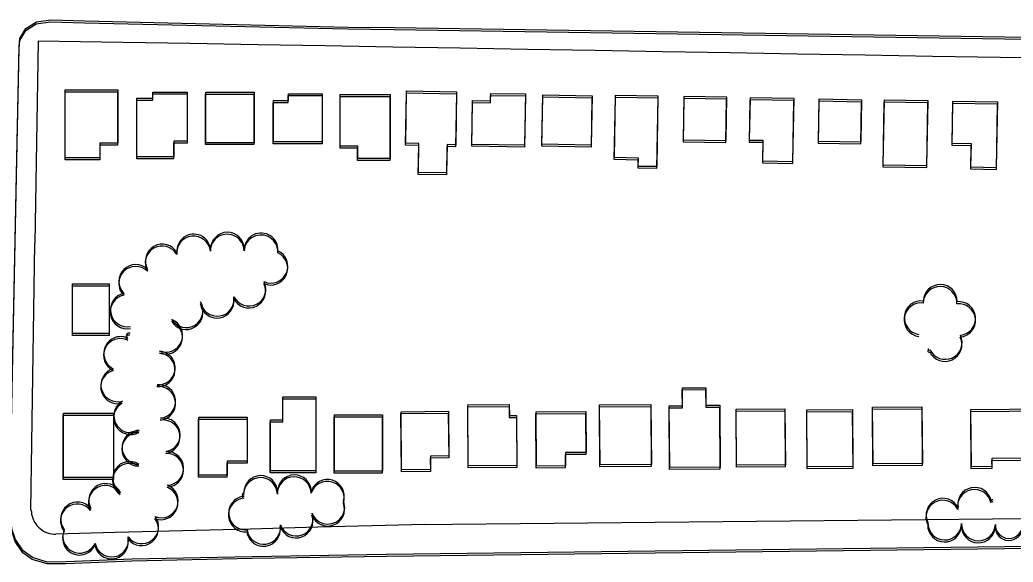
# Model space of a CAD drawing. Extents: x -25029 to 2274964, y -81170 to 687028.
# Drawn here: x 7512 to 8100, y -67376 to -67055 of the extents above; entities that cross this region are included whole.
import ezdxf

# ---------------------------------------------------------------- set-up
doc = ezdxf.new("R2010")
doc.units = 0
for name, color, linetype in [('81911BEA - RW_X_Fee_RW', 7, 'Continuous'), ('BLDG', 7, 'Continuous'), ('ROAD', 7, 'Continuous'), ('TREES', 7, 'Continuous')]:
    doc.layers.add(name, color=color, linetype=linetype)

msp = doc.modelspace()

# ---------------------------------------------------------------- linework, layer by layer
at = {"layer": '81911BEA - RW_X_Fee_RW'}
for p in [(7522.74, -67067.28), (7518.37, -67345.31)]:
    msp.add_line(p, (7520.75, -67187.22), dxfattribs=at)
for points in [[(8132.67, -67077.74), (8092.68, -67077.05), (8052.68, -67076.37), (8012.69, -67075.68), (7972.69, -67075), (7932.7, -67074.31), (7892.7, -67073.62), (7852.7, -67072.94), (7812.71, -67072.25), (7772.72, -67071.57), (7732.72, -67070.88), (7692.72, -67070.2), (7652.73, -67069.51), (7612.73, -67068.82), (7572.74, -67068.14), (7522.74, -67067.28)], [(7518.37, -67345.31), (7518.65, -67346.58), (7518.79, -67347.84), (7519.06, -67349.09), (7519.43, -67350.31), (7519.91, -67351.49), (7520.49, -67352.62), (7521.18, -67353.69), (7521.95, -67354.7), (7522.82, -67355.64), (7523.76, -67356.5), (7524.78, -67357.26), (7525.86, -67357.94), (7526.99, -67358.51), (7528.18, -67358.98), (7529.4, -67359.34), (7530.65, -67359.59), (7531.92, -67359.73), (7533.19, -67359.75)], [(7751.94, -67354.04), (7768.27, -67353.87), (7808.27, -67353.48), (7848.27, -67353.09), (7888.27, -67352.69), (7928.27, -67352.3), (7968.27, -67351.91), (8008.27, -67351.52), (8048.26, -67351.12), (8068.26, -67350.93), (8088.26, -67350.73), (8128.26, -67350.34)], [(7751.94, -67354.04), (7728.28, -67354.65), (7688.28, -67355.7), (7648.29, -67356.74), (7608.29, -67357.79), (7568.31, -67358.83), (7533.19, -67359.75)]]:
    msp.add_lwpolyline(points, dxfattribs=at)
at = {"layer": 'BLDG'}
for points in [[(7569.68, -67097.33), (7569.68, -67129.07), (7559.11, -67129.07), (7559.11, -67137.72), (7538.57, -67137.72), (7538.57, -67097.33)], [(7569.77, -67096.19), (7569.77, -67127.93), (7559.2, -67127.93), (7559.2, -67136.58), (7538.66, -67136.58), (7538.66, -67096.19)], [(7590.57, -67102.28), (7590.57, -67098.7), (7610.87, -67098.7), (7610.87, -67127.89), (7602.89, -67127.89), (7602.89, -67137.16), (7581.08, -67137.16), (7581.08, -67102.28)], [(7590.66, -67101.14), (7590.66, -67097.56), (7610.96, -67097.55), (7610.96, -67126.74), (7602.98, -67126.75), (7602.98, -67136.02), (7581.17, -67136.02), (7581.17, -67101.14)], [(7650.54, -67098.85), (7650.54, -67128.73), (7621.88, -67128.73), (7621.88, -67098.85)], [(7650.63, -67097.7), (7650.63, -67127.58), (7621.97, -67127.58), (7621.97, -67097.7)], [(7670.84, -67103.73), (7670.84, -67099.66), (7690.87, -67099.66), (7690.87, -67128.23), (7661.99, -67128.23), (7661.99, -67103.73)], [(7670.93, -67102.58), (7670.93, -67098.51), (7690.96, -67098.51), (7690.96, -67127.08), (7662.08, -67127.08), (7662.08, -67102.58)], [(7731.09, -67100.12), (7731.09, -67138.05), (7711.92, -67138.05), (7711.92, -67130.89), (7701.51, -67130.89), (7701.51, -67100.12)], [(7731.18, -67098.96), (7731.18, -67136.89), (7712.01, -67136.89), (7712.01, -67129.73), (7701.6, -67129.73), (7701.6, -67098.96)], [(7770.54, -67098.54), (7769.99, -67129.95), (7764.88, -67129.86), (7764.59, -67146.71), (7747.92, -67146.42), (7748.22, -67129.24), (7740.33, -67129.1), (7740.86, -67098.02)], [(7770.63, -67097.38), (7770.08, -67128.79), (7764.97, -67128.7), (7764.68, -67145.55), (7748.01, -67145.26), (7748.31, -67128.08), (7740.42, -67127.94), (7740.95, -67096.86)], [(7790.68, -67103.87), (7790.75, -67099.51), (7811.34, -67099.87), (7810.81, -67130.28), (7779.55, -67129.74), (7780, -67103.68)], [(7790.77, -67102.7), (7790.84, -67098.34), (7811.43, -67098.7), (7810.9, -67129.11), (7779.64, -67128.57), (7780.09, -67102.51)], [(7850.88, -67099.78), (7850.38, -67129.02), (7821.19, -67128.52), (7821.7, -67099.27)], [(7889.94, -67099.79), (7889.21, -67141.8), (7878.24, -67141.61), (7878.32, -67136.71), (7864.13, -67136.46), (7864.77, -67099.36)], [(7904.88, -67125.89), (7930.28, -67126.33), (7930.72, -67100.67), (7905.33, -67100.23)], [(7850.79, -67100.95), (7850.29, -67130.19), (7821.1, -67129.69), (7821.61, -67100.44)], [(7889.85, -67100.97), (7889.12, -67142.98), (7878.15, -67142.79), (7878.23, -67137.89), (7864.04, -67137.64), (7864.68, -67100.54)], [(7904.79, -67127.07), (7930.19, -67127.51), (7930.63, -67101.85), (7905.24, -67101.41)], [(7943.94, -67127.19), (7952.04, -67127.33), (7951.83, -67139.61), (7969.82, -67139.92), (7970.47, -67102.55), (7944.38, -67102.1)], [(7944.03, -67126), (7952.13, -67126.14), (7951.92, -67138.42), (7969.91, -67138.73), (7970.56, -67101.36), (7944.47, -67100.91)], [(7984.83, -67127.88), (8010.18, -67128.32), (8010.61, -67103.47), (7985.26, -67103.03)], [(7984.92, -67126.69), (8010.27, -67127.13), (8010.7, -67102.28), (7985.35, -67101.84)], [(8023.15, -67141.82), (8049.26, -67142.28), (8049.92, -67103.92), (8023.82, -67103.47)], [(8023.24, -67140.62), (8049.35, -67141.08), (8050.01, -67102.72), (8023.91, -67102.27)], [(8063.98, -67129.05), (8075.37, -67129.25), (8075.13, -67143.18), (8090.51, -67143.45), (8091.18, -67104.78), (8064.41, -67104.31)], [(8064.07, -67127.85), (8075.46, -67128.05), (8075.22, -67141.98), (8090.6, -67142.25), (8091.27, -67103.58), (8064.5, -67103.11)], [(7564.75, -67211.3), (7564.75, -67240.79), (7543.02, -67240.79), (7543.02, -67211.3)], [(7564.65, -67212.44), (7564.65, -67241.93), (7542.92, -67241.93), (7542.92, -67212.44)], [(7904.37, -67284.75), (7904.29, -67274.17), (7918.14, -67274.06), (7918.22, -67284.53), (7926.39, -67284.47), (7926.68, -67321.13), (7896.79, -67321.36), (7896.5, -67284.81)], [(7904.48, -67283.57), (7904.4, -67272.99), (7918.25, -67272.88), (7918.33, -67283.35), (7926.5, -67283.29), (7926.79, -67319.95), (7896.9, -67320.18), (7896.61, -67283.63)], [(7660.2, -67323.31), (7660.2, -67293.19), (7667.6, -67293.19), (7667.6, -67279.46), (7687.16, -67279.46), (7687.16, -67323.31)], [(7660.31, -67322.16), (7660.31, -67292.04), (7667.71, -67292.04), (7667.71, -67278.31), (7687.27, -67278.31), (7687.27, -67322.16)], [(7567.38, -67287.96), (7567.38, -67326.23), (7537.58, -67326.23), (7537.58, -67287.96)], [(7765.7, -67288.07), (7765.91, -67314.55), (7755, -67314.64), (7755.06, -67322.67), (7737.87, -67322.8), (7737.6, -67288.29)], [(7765.81, -67286.91), (7766.02, -67313.39), (7755.11, -67313.48), (7755.17, -67321.51), (7737.98, -67321.64), (7737.71, -67287.13)], [(7801.72, -67284.07), (7801.77, -67290.6), (7806.01, -67290.57), (7806.24, -67320.27), (7777.44, -67320.5), (7777.16, -67284.26)], [(7801.83, -67282.9), (7801.88, -67289.43), (7806.12, -67289.4), (7806.35, -67319.1), (7777.55, -67319.33), (7777.27, -67283.09)], [(7847.03, -67288.13), (7847.21, -67312.48), (7834.93, -67312.58), (7834.99, -67320.4), (7817.83, -67320.53), (7817.59, -67288.36)], [(7847.14, -67286.96), (7847.32, -67311.31), (7835.04, -67311.41), (7835.1, -67319.23), (7817.94, -67319.36), (7817.7, -67287.19)], [(7885.89, -67319.67), (7855.55, -67319.9), (7855.27, -67284.23), (7885.61, -67283.99)], [(7886, -67318.49), (7855.66, -67318.72), (7855.38, -67283.05), (7885.72, -67282.81)], [(7965.06, -67286.62), (7965.32, -67319.88), (7936.43, -67320.1), (7936.17, -67286.84)], [(7965.17, -67285.43), (7965.43, -67318.69), (7936.54, -67318.92), (7936.28, -67285.66)], [(8005.09, -67286.93), (8005.35, -67320.8), (7978.32, -67321.01), (7978.06, -67287.14)], [(8005.2, -67285.74), (8005.46, -67319.61), (7978.43, -67319.82), (7978.17, -67285.95)], [(8046.23, -67285.38), (8046.49, -67319.02), (8017.26, -67319.25), (8017, -67285.6)], [(8046.34, -67284.18), (8046.6, -67317.82), (8017.37, -67318.06), (8017.11, -67284.41)], [(8075.33, -67320.8), (8087.91, -67320.7), (8087.87, -67315.98), (8121.2, -67315.72), (8120.98, -67286.89), (8075.07, -67287.24)], [(8075.44, -67319.6), (8088.02, -67319.5), (8087.98, -67314.78), (8121.31, -67314.51), (8121.09, -67285.68), (8075.18, -67286.04)], [(7567.27, -67289.1), (7567.27, -67327.37), (7537.47, -67327.37), (7537.47, -67289.1)], [(7646.43, -67317.57), (7634.48, -67317.57), (7634.48, -67325.91), (7617.72, -67325.91), (7617.72, -67291.53), (7646.43, -67291.53)], [(7646.54, -67316.42), (7634.59, -67316.42), (7634.59, -67324.76), (7617.83, -67324.76), (7617.83, -67290.38), (7646.54, -67290.38)], [(7726.59, -67323.55), (7698.12, -67323.55), (7698.12, -67290.22), (7726.59, -67290.22)], [(7726.7, -67322.39), (7698.23, -67322.39), (7698.23, -67289.06), (7726.7, -67289.06)]]:
    msp.add_lwpolyline(points, close=True, dxfattribs=at)
at = {"layer": 'ROAD'}
for points in [[(7728.99, -67373.04), (7649.4, -67374.27), (7578.12, -67375.82), (7539.04, -67377.3), (7527.94, -67377.46), (7519.08, -67374.7), (7513.6, -67370.88), (7509.02, -67364.11), (7506.96, -67357.78), (7505.77, -67342.1), (7510.14, -67128.3), (7511.32, -67071.73), (7511.76, -67066.93), (7515.34, -67061), (7521.52, -67057.1), (7529.98, -67055.86), (7550.18, -67056.5), (7706.01, -67060.14), (7733.67, -67060.52)], [(7729.11, -67371.88), (7649.52, -67373.12), (7578.24, -67374.68), (7539.16, -67376.16), (7528.06, -67376.32), (7519.2, -67373.57), (7513.72, -67369.75), (7509.14, -67362.98), (7507.08, -67356.65), (7505.89, -67340.97), (7510.23, -67127.17), (7511.4, -67070.6), (7511.84, -67065.8), (7515.42, -67059.87), (7521.6, -67055.97), (7530.06, -67054.72), (7550.26, -67055.36), (7706.09, -67058.98), (7733.75, -67059.36)], [(7733.67, -67060.52), (8134.06, -67066.58), (8542.9, -67073.1), (8548.4, -67074.49), (8552.38, -67076.89), (8554.49, -67079.81), (8555.91, -67084.89), (8556.25, -67091.19), (8553.11, -67341.62), (8550.03, -67352.68), (8543.63, -67359.3), (8537.26, -67362.44), (8530.37, -67364.19), (8522.76, -67364.93), (8126.99, -67368.01), (7728.99, -67373.04)], [(7733.75, -67059.36), (8134.14, -67065.37), (8542.98, -67071.84), (8548.48, -67073.23), (8552.46, -67075.63), (8554.57, -67078.55), (8555.99, -67083.63), (8556.34, -67089.93), (8553.23, -67340.36), (8550.15, -67351.42), (8543.75, -67358.04), (8537.38, -67361.18), (8530.49, -67362.93), (8522.88, -67363.67), (8127.11, -67366.8), (7729.11, -67371.88)]]:
    msp.add_lwpolyline(points, dxfattribs=at)
at = {"layer": 'TREES'}
for centre, radius, start, end in [((7614.83, -67191.81), 10, 5.60739, 185.60739), ((7634.68, -67191.87), 10, 0.63282, 180.63282), ((7634.78, -67190.72), 10, 0.63982, 180.63982), ((7654.66, -67192.33), 10, 356.73402, 176.73403), ((7654.76, -67191.18), 10, 356.74102, 176.74103), ((7596.2, -67197.76), 10, 29.79646, 209.79646), ((7614.72, -67192.96), 10, 5.60039, 185.60039), ((7596.09, -67198.9), 10, 29.78946, 209.78946), ((7660.51, -67202.01), 10, 245.57749, 65.57749), ((7660.61, -67200.85), 10, 245.58449, 65.58449), ((7580.49, -67209.84), 10, 45.33837, 225.33837), ((7580.38, -67210.98), 10, 45.33137, 225.33137), ((7647.44, -67215.61), 10, 206.7448, 26.7448), ((7647.55, -67214.46), 10, 206.7518, 26.7518), ((8057.22, -67221.68), 10, 358.88233, 178.88233), ((7575.44, -67226.75), 10, 101.44768, 281.44768), ((8057.11, -67222.88), 10, 358.87533, 178.87533), ((7575.34, -67227.9), 10, 101.44068, 281.44068), ((7610.25, -67228.4), 10, 211.87333, 31.87333), ((7610.35, -67227.25), 10, 211.88033, 31.88033), ((7628.63, -67221.62), 10, 188.65078, 8.65078), ((7628.73, -67220.47), 10, 188.65778, 8.65778), ((8045.8, -67232.6), 10, 82.45615, 262.45615), ((8045.91, -67231.39), 10, 82.46315, 262.46315), ((8068.08, -67233.03), 10, 275.56964, 95.56964), ((8068.19, -67231.82), 10, 275.57664, 95.57664), ((7598.13, -67243), 10, 248.75794, 68.75794), ((7598.24, -67241.85), 10, 248.76494, 68.76494), ((7576.49, -67242.13), 1.62, 65.85523, 245.85523), ((7571.38, -67253.76), 10, 64.24465, 244.24465), ((7571.49, -67252.61), 10, 64.25165, 244.25165), ((7576.38, -67243.27), 1.62, 65.84823, 245.84823), ((8060.02, -67247.28), 10, 205.43098, 25.43098), ((8060.13, -67246.07), 10, 205.43798, 25.43798), ((7593.74, -67262.29), 10, 265.56631, 85.56631), ((7593.85, -67261.15), 10, 265.57331, 85.57331), ((8050.49, -67251.2), 0.624, 143.38751, 323.38751), ((8050.6, -67250), 0.624, 143.39451, 323.39451), ((7569.73, -67272.39), 10, 105.67603, 285.67603), ((7569.85, -67271.25), 10, 105.68303, 285.68303), ((7593.99, -67282.21), 10, 275.88081, 95.88081), ((7594.1, -67281.06), 10, 275.88781, 95.88781), ((7577.39, -67290.71), 10, 119.67743, 299.67743), ((7577.5, -67289.56), 10, 119.68443, 299.68443), ((7596.68, -67302.02), 10, 279.57531, 99.57531), ((7596.79, -67300.87), 10, 279.58231, 99.58231), ((7582.27, -67309.4), 10, 89.61644, 269.61644), ((7582.39, -67308.25), 10, 89.62344, 269.62344), ((7598.72, -67321.87), 10, 272.17235, 92.17235), ((7598.84, -67320.72), 10, 272.17935, 92.17935), ((7576.75, -67327.78), 10, 56.96683, 236.96683), ((7576.87, -67326.63), 10, 56.97383, 236.97383), ((7562.63, -67339.77), 10, 28.40162, 208.40162), ((7654.4, -67336.22), 10, 1.29248, 181.29248), ((7654.52, -67335.06), 10, 1.29948, 181.29948), ((7674.39, -67335.76), 10, 1.29248, 181.29248), ((7674.51, -67334.61), 10, 1.29948, 181.29948), ((7693.95, -67338.46), 10, 342.99469, 162.99469), ((7694.07, -67337.3), 10, 343.00169, 163.00169), ((7562.5, -67340.92), 10, 28.39462, 208.39462), ((7595.48, -67341.19), 10, 248.77651, 68.77651), ((7595.6, -67340.04), 10, 248.78351, 68.78351), ((7644.61, -67336.28), 0.996, 94.90611, 274.90611), ((8077.47, -67343.22), 10, 11.54104, 191.54104), ((8077.59, -67342.01), 10, 11.54804, 191.54804), ((7545.97, -67350.72), 10, 38.23521, 218.23521), ((7645.42, -67348.39), 10, 94.89911, 274.89911), ((7645.55, -67347.24), 10, 94.90611, 274.90611), ((7644.49, -67337.43), 0.996, 94.89911, 274.89911), ((7694.17, -67344.95), 10, 200.84987, 20.84987), ((7694.29, -67343.79), 10, 200.85687, 20.85687), ((8058.72, -67349.68), 10, 26.49203, 206.49203), ((8058.84, -67348.48), 10, 26.49903, 206.49903), ((8087.84, -67341.1), 0.589, 11.48038, 191.48038), ((8087.96, -67339.89), 0.589, 11.48738, 191.48738), ((7545.85, -67351.86), 10, 38.22821, 218.22821), ((7675.57, -67350.81), 10, 200.2854, 20.2854), ((7583.89, -67356.55), 10, 217.14271, 37.14271), ((7584.01, -67355.4), 10, 217.14971, 37.14971), ((7675.44, -67351.97), 10, 200.2784, 20.2784), ((8059.89, -67353.2), 10, 178.53423, 358.53423), ((7547.12, -67362.14), 10, 155.86934, 335.86934), ((7547.25, -67361), 10, 155.87634, 335.87634), ((7656.17, -67356.9), 10, 188.37831, 8.37831), ((7656.29, -67355.74), 10, 188.38531, 8.38531), ((8059.77, -67354.4), 10, 178.52723, 358.52723), ((8079.76, -67354.91), 10, 178.52723, 358.52723), ((8079.88, -67353.71), 10, 178.53423, 358.53423), ((8097.86, -67355.38), 8.11, 178.52723, 358.52723), ((8097.98, -67354.17), 8.11, 178.53423, 358.53423), ((7566.08, -67364.41), 10, 190.48753, 10.48753), ((7566.21, -67363.26), 10, 190.49453, 10.49453)]:
    msp.add_arc(centre, radius, start, end, dxfattribs=at)

doc.saveas('drawing.dxf')
